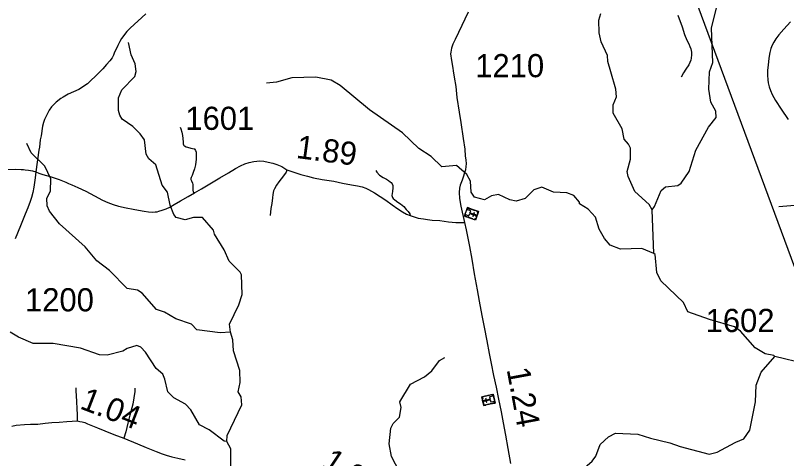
# Model space of a CAD drawing. Extents: x 2290615 to 2522933, y 819489 to 1012715.
# Drawn here: x 2353015 to 2369669, y 920524 to 930093 of the extents above; entities that cross this region are included whole.
import ezdxf

# ---------------------------------------------------------------- set-up
doc = ezdxf.new("R2010")
doc.units = 0
for name, color, linetype in [('Exist Cultural Church with Cemetery CELL', 7, 'Continuous'), ('Exist Hydrographic Creek Single Shore', 7, 'Continuous'), ('Exist Hydrographic Misc Water Feature', 7, 'Continuous'), ('Exist Road Non-System Type 51', 7, 'Continuous'), ('Exist Road Primary NC Attributed', 7, 'Continuous'), ('Exist Road Primary NC Mileage Hundredths English Label', 7, 'Continuous'), ('Exist Road Secondary Mileage Hundredths English Label', 7, 'Continuous'), ('Exist Road Secondary Structure Standard Bridge Number Label', 7, 'Continuous'), ('Exist Road Secondary Type 51 Attributed', 7, 'Continuous'), ('Exist Road Secondary Type 51 Number Label', 7, 'Continuous')]:
    doc.layers.add(name, color=color, linetype=linetype)

msp = doc.modelspace()

# ---------------------------------------------------------------- linework, layer by layer
at = {"layer": 'Exist Cultural Church with Cemetery CELL'}
for points in [[(2363016, 925862), (2362950, 925674), (2362710, 925757), (2362775, 925945)], [(2362761, 925905), (2362724, 925799), (2362810, 925769), (2362827, 925817), (2362903, 925790), (2362893, 925759), (2362903, 925755), (2362914, 925787), (2362954, 925773), (2362958, 925784), (2362918, 925797), (2362929, 925829), (2362918, 925832), (2362907, 925801), (2362830, 925828), (2362847, 925875)], [(2362764, 925914), (2362775, 925910), (2362782, 925931), (2362821, 925918), (2362824, 925928), (2362775, 925945)], [(2362841, 925922), (2362882, 925908), (2362878, 925897), (2362838, 925912)], [(2362905, 925900), (2362946, 925886), (2362942, 925875), (2362901, 925890)], [(2362991, 925792), (2362974, 925743), (2362964, 925747), (2362981, 925796)], [(2362975, 925876), (2362971, 925865), (2363002, 925855), (2362988, 925816), (2362999, 925813), (2363016, 925862)], [(2362721, 925789), (2362732, 925785), (2362724, 925764), (2362763, 925751), (2362759, 925740), (2362710, 925757)], [(2362782, 925744), (2362823, 925730), (2362819, 925719), (2362778, 925734)], [(2362844, 925723), (2362885, 925708), (2362881, 925698), (2362840, 925712)], [(2362909, 925688), (2362913, 925699), (2362944, 925688), (2362957, 925726), (2362967, 925723), (2362950, 925674)], [(2363128, 921667), (2363084, 921861), (2363332, 921918), (2363377, 921724)], [(2363126, 921871), (2363129, 921860), (2363097, 921853), (2363107, 921813), (2363096, 921811), (2363084, 921861)], [(2363367, 921766), (2363342, 921875), (2363254, 921855), (2363265, 921806), (2363186, 921787), (2363178, 921819), (2363168, 921817), (2363175, 921785), (2363134, 921775), (2363136, 921764), (2363177, 921774), (2363185, 921741), (2363196, 921744), (2363188, 921776), (2363268, 921794), (2363279, 921746)], [(2363200, 921876), (2363158, 921866), (2363155, 921877), (2363198, 921887)], [(2363264, 921891), (2363222, 921881), (2363220, 921892), (2363262, 921902)], [(2363340, 921886), (2363328, 921883), (2363324, 921905), (2363284, 921896), (2363282, 921906), (2363332, 921918)], [(2363112, 921739), (2363100, 921790), (2363112, 921792), (2363123, 921742)], [(2363171, 921677), (2363168, 921688), (2363137, 921681), (2363128, 921720), (2363117, 921718), (2363128, 921667)], [(2363243, 921693), (2363201, 921684), (2363198, 921695), (2363240, 921704)], [(2363309, 921708), (2363266, 921699), (2363264, 921710), (2363306, 921719)], [(2363369, 921756), (2363358, 921754), (2363363, 921732), (2363324, 921723), (2363326, 921712), (2363377, 921724)]]:
    msp.add_lwpolyline(points, close=True, dxfattribs=at)
at = {"layer": 'Exist Hydrographic Creek Single Shore'}
msp.add_line((2366802, 924956), (2366766, 925897), dxfattribs=at)
for points in [[(2366766, 925897), (2366698, 926012), (2366395, 926292), (2366249, 926614), (2366223, 926722), (2366295, 926990), (2366300, 927224), (2366258, 927314), (2366165, 927422), (2366120, 927646), (2365925, 927986), (2365923, 928160), (2365995, 928337), (2365985, 928504), (2365872, 928877), (2365811, 929101), (2365802, 929225), (2365665, 929525), (2365621, 929714), (2365617, 929989), (2365657, 930132)], [(2357658, 923255), (2357434, 923236), (2356933, 923304), (2356815, 923427), (2356480, 923541), (2356237, 923689), (2356061, 923744), (2355749, 924099), (2355648, 924164), (2355431, 924194), (2355043, 924582), (2354774, 924794), (2354521, 925099), (2353965, 925591), (2353753, 925865), (2353702, 925981), (2353692, 926148), (2353773, 926299), (2353778, 926565), (2353650, 926839), (2353355, 927126), (2353261, 927325)], [(2368542, 923368), (2368002, 923528), (2367534, 923696), (2367440, 923896), (2366951, 924365), (2366866, 924539), (2366828, 924931), (2366802, 924956)], [(2369413, 922730), (2369396, 922752), (2369204, 922783), (2368994, 922916), (2368673, 923277), (2368542, 923368)], [(2357578, 920895), (2357520, 920902), (2357201, 921148), (2356991, 921255), (2356804, 921578), (2356686, 921702), (2356434, 921833), (2356308, 921965), (2356238, 922238), (2356195, 922345), (2356052, 922470), (2355822, 922825), (2355721, 922932), (2355637, 922965), (2355430, 922904), (2355331, 922844), (2354999, 922755), (2354832, 922761), (2354422, 922909), (2353829, 923009), (2353396, 923011), (2353078, 923149), (2352901, 923257)], [(2357578, 920895), (2357585, 921020), (2357902, 921683), (2357892, 921856), (2357824, 921965), (2357872, 922164), (2357860, 922423), (2357722, 922854), (2357710, 923090), (2357658, 923255)], [(2370071, 922573), (2369413, 922730)], [(2358368, 918990), (2358274, 919203), (2358222, 919346), (2357910, 919658), (2357850, 919757), (2357840, 919924), (2357781, 920007), (2357780, 920066), (2357670, 920222), (2357664, 920737), (2357578, 920895)]]:
    msp.add_lwpolyline(points, dxfattribs=at)
at = {"layer": 'Exist Hydrographic Misc Water Feature'}
for points in [[(2366766, 925897), (2366815, 925965), (2366961, 926315), (2367052, 926391), (2367318, 926419), (2367392, 926471), (2367565, 926721), (2367709, 927183), (2367986, 927677), (2368150, 927887), (2368140, 928028), (2368030, 928220), (2367993, 928501), (2368005, 928876), (2368078, 929079), (2368044, 929820), (2368195, 930404), (2368325, 930721), (2368448, 930824)], [(2357658, 923255), (2357640, 923428), (2357843, 923847), (2357915, 924066), (2357894, 924489), (2357868, 924547), (2357632, 924787), (2357520, 925035), (2357317, 925368), (2357291, 925459), (2357054, 925731), (2356862, 925727), (2356680, 925677), (2356487, 925731), (2356437, 925798), (2356359, 925995), (2356298, 926278), (2356187, 926428), (2356049, 926869), (2355897, 927000), (2355838, 927100), (2355801, 927407), (2355708, 927537), (2355547, 927695), (2355321, 927850), (2355270, 927943), (2355243, 928040), (2355240, 928316), (2355313, 928483), (2355593, 928777), (2355625, 928880), (2355598, 929046), (2355512, 929243), (2355459, 929510)], [(2366802, 924956), (2366543, 925061), (2366085, 925045), (2365859, 925134), (2365740, 925277), (2365621, 925476), (2365543, 925738), (2365383, 925912), (2365198, 926026), (2365198, 926062), (2365071, 926208), (2364921, 926264), (2364637, 926279), (2364386, 926384), (2364212, 926324), (2364022, 926139), (2363831, 926079), (2363689, 926109), (2363446, 926230), (2363297, 926198), (2363148, 926113), (2362931, 926166), (2362854, 926275), (2362843, 926517), (2362767, 926655), (2362539, 926853), (2362223, 926827), (2361995, 927047), (2361727, 927220), (2361373, 927557), (2360658, 928056), (2360027, 928581), (2359834, 928695), (2359500, 928760), (2358984, 928745), (2358652, 928650), (2358436, 928628)], [(2361294, 917433), (2361317, 917624), (2361296, 917926), (2361244, 918134), (2361132, 918405), (2361169, 918856), (2361339, 919218), (2361346, 919375), (2361252, 919555), (2361250, 919732), (2361314, 919909), (2361310, 920240), (2361140, 920571), (2361087, 920845), (2361124, 921181), (2361173, 921282), (2361313, 921422), (2361344, 921624), (2361317, 921747), (2361546, 922134), (2361852, 922288), (2362009, 922422), (2362173, 922643), (2362289, 922710)], [(2368573, 920876), (2368745, 920953), (2368876, 921139), (2369001, 921748), (2369013, 922106), (2369118, 922393), (2369413, 922730)], [(2364289, 919893), (2364596, 919922), (2364821, 919984), (2365160, 920205), (2365473, 920467), (2365547, 920575), (2365644, 920825), (2365825, 920994), (2365974, 921072), (2366458, 921052), (2366733, 920965), (2367151, 920867), (2367369, 920788), (2367996, 920620), (2368170, 920663), (2368559, 920869), (2368573, 920876)]]:
    msp.add_lwpolyline(points, dxfattribs=at)
at = {"layer": 'Exist Road Non-System Type 51'}
for points in [[(2367317, 930097), (2367413, 929844), (2367466, 929682), (2367517, 929558), (2367558, 929479), (2367580, 929422), (2367603, 929370), (2367614, 929297), (2367616, 929245), (2367608, 929172), (2367599, 929126), (2367555, 929024), (2367495, 928932), (2367441, 928857), (2367391, 928763)], [(2356576, 927679), (2356587, 927643), (2356607, 927570), (2356626, 927500), (2356633, 927438), (2356634, 927360), (2356634, 927324), (2356647, 927296), (2356653, 927286), (2356665, 927274), (2356699, 927259), (2356733, 927245), (2356805, 927230), (2356873, 927215), (2356886, 927211), (2356892, 927199), (2356906, 927177), (2356918, 927143), (2356919, 927059), (2356918, 926991), (2356902, 926869), (2356883, 926779), (2356856, 926699), (2356829, 926636), (2356811, 926596), (2356801, 926572), (2356804, 926554), (2356814, 926524), (2356837, 926473), (2356843, 926441), (2356847, 926397), (2356846, 926349), (2356848, 926313), (2356850, 926299), (2356857, 926287), (2356879, 926259)], [(2358879, 926758), (2358860, 926712), (2358804, 926628), (2358707, 926499), (2358653, 926426), (2358609, 926352), (2358591, 926308), (2358575, 926226), (2358566, 926153), (2358551, 926031), (2358533, 925927), (2358518, 925772)], [(2360800, 926746), (2360823, 926712), (2360876, 926644), (2360954, 926594), (2361031, 926555), (2361073, 926527), (2361106, 926501), (2361129, 926483), (2361148, 926456), (2361162, 926424), (2361165, 926368), (2361155, 926292), (2361144, 926203), (2361157, 926161), (2361170, 926139), (2361212, 926109), (2361270, 926064), (2361333, 926023), (2361402, 925964), (2361452, 925906), (2361499, 925861), (2361535, 925807), (2361543, 925772)], [(2370432, 926069), (2370229, 926038), (2369849, 925992), (2369499, 925963)], [(2354320, 922053), (2354323, 921983), (2354329, 921884), (2354332, 921752), (2354342, 921606), (2354347, 921466), (2354351, 921336)], [(2355594, 922042), (2355596, 921975), (2355547, 921697), (2355486, 921464), (2355445, 921292), (2355398, 921100), (2355353, 920962)]]:
    msp.add_lwpolyline(points, dxfattribs=at)
at = {"layer": 'Exist Road Primary NC Attributed'}
msp.add_lwpolyline([(2352935, 921222), (2353028, 921244), (2353212, 921259), (2353343, 921265), (2353502, 921270), (2353654, 921288), (2353799, 921301), (2353961, 921314), (2354124, 921322), (2354238, 921329), (2354351, 921336), (2354375, 921332), (2354407, 921327), (2354457, 921315), (2354511, 921300), (2354572, 921275), (2354785, 921187), (2354945, 921123), (2355142, 921044), (2355353, 920962), (2355648, 920840), (2355841, 920766), (2356057, 920678), (2356181, 920627), (2356267, 920599), (2356395, 920564), (2356519, 920533), (2356684, 920494)], dxfattribs=at)
at = {"layer": 'Exist Road Secondary Structure Standard Bridge Number Label'}
msp.add_line((2370396, 923158), (2367453, 931113), dxfattribs=at)
at = {"layer": 'Exist Road Secondary Type 51 Attributed'}
for points in [[(2355832, 930131), (2355491, 929816), (2355424, 929746), (2355309, 929593), (2355268, 929532), (2355224, 929441), (2355150, 929279), (2355132, 929232), (2355101, 929176), (2355053, 929112), (2354980, 929032), (2354904, 928941), (2354815, 928857), (2354575, 928617), (2354382, 928492), (2354153, 928390), (2354046, 928329), (2353996, 928298), (2353893, 928219), (2353797, 928119), (2353742, 928045), (2353676, 927920), (2353643, 927846), (2353622, 927780), (2353601, 927700), (2353569, 927493), (2353552, 927405), (2353544, 927328), (2353534, 927249), (2353524, 927184), (2353458, 926713)], [(2362795, 930161), (2362723, 930012), (2362658, 929878), (2362582, 929722), (2362514, 929575), (2362463, 929473), (2362434, 929385), (2362417, 929302), (2362413, 929264), (2362432, 929121), (2362463, 928956), (2362468, 928897), (2362491, 928757), (2362526, 928559), (2362551, 928322), (2362601, 928003), (2362637, 927780), (2362687, 927433), (2362722, 927203), (2362731, 927057), (2362739, 926972), (2362747, 926887), (2362745, 926834), (2362732, 926761), (2362662, 926533), (2362622, 926431), (2362603, 926360), (2362597, 926268), (2362605, 926141), (2362633, 925978), (2362713, 925620)], [(2369753, 929956), (2369611, 929798), (2369501, 929675), (2369436, 929588), (2369393, 929518), (2369356, 929453), (2369331, 929381), (2369308, 929296), (2369287, 929172), (2369268, 929018), (2369257, 928908), (2369257, 928800), (2369262, 928700), (2369273, 928640), (2369291, 928551), (2369320, 928474), (2369358, 928385), (2369432, 928256), (2369553, 928070), (2369704, 927845)], [(2353458, 926713), (2353522, 926688), (2353609, 926660), (2353762, 926616), (2353956, 926552), (2354100, 926491), (2354163, 926466), (2354233, 926435), (2354363, 926376), (2354532, 926302), (2354725, 926198), (2354897, 926103), (2355010, 926055), (2355126, 926010), (2355243, 925975), (2355403, 925941), (2355560, 925909), (2355674, 925887), (2355798, 925866), (2355890, 925855), (2355976, 925848), (2356032, 925851), (2356076, 925853), (2356110, 925866), (2356186, 925889), (2356269, 925920), (2356349, 925955), (2356442, 926012), (2356579, 926088), (2356742, 926182), (2356879, 926259), (2357034, 926351), (2357246, 926477), (2357431, 926584), (2357616, 926694), (2357770, 926790), (2357876, 926845), (2357971, 926888), (2358063, 926919), (2358165, 926938), (2358290, 926952), (2358377, 926947), (2358471, 926928), (2358577, 926901), (2358663, 926872), (2358768, 926828), (2358879, 926758), (2359049, 926700), (2359176, 926660), (2359322, 926622), (2359453, 926586), (2359641, 926547), (2359893, 926513), (2360075, 926471), (2360276, 926434), (2360404, 926413), (2360503, 926389), (2360579, 926360), (2360641, 926334), (2360706, 926301), (2360772, 926260), (2360893, 926183), (2361014, 926105), (2361149, 926004), (2361276, 925914), (2361377, 925849), (2361462, 925804), (2361543, 925772), (2361626, 925742), (2361713, 925717), (2361829, 925699), (2361915, 925686), (2362015, 925673), (2362183, 925665), (2362365, 925639), (2362527, 925622), (2362713, 925620)], [(2352824, 926767), (2353024, 926771), (2353141, 926766), (2353188, 926764), (2353224, 926761), (2353294, 926750), (2353382, 926737), (2353458, 926713)], [(2353458, 926713), (2353439, 926587), (2353410, 926386), (2353388, 926273), (2353363, 926163), (2353332, 926073), (2353284, 925940), (2353225, 925802), (2353122, 925550), (2353007, 925270)], [(2362713, 925620), (2362749, 925462), (2362818, 925103), (2362869, 924828), (2362925, 924510), (2362985, 924167), (2363032, 923926), (2363087, 923616), (2363137, 923363), (2363192, 923064), (2363249, 922795), (2363292, 922575), (2363343, 922316), (2363398, 922069), (2363451, 921805), (2363507, 921532), (2363551, 921293), (2363601, 921027), (2363652, 920745), (2363709, 920416)]]:
    msp.add_lwpolyline(points, dxfattribs=at)

# ---------------------------------------------------------------- texts
at = {"layer": 'Exist Road Primary NC Mileage Hundredths English Label'}
for s, rotation, p in [('1.04', 338.938, (2354385, 921612)), ('1.38', 326.2905, (2359599, 920361))]:
    msp.add_text(s, height=500, rotation=rotation, dxfattribs=at).set_placement(p)
at = {"layer": 'Exist Road Secondary Mileage Hundredths English Label'}
for s, rotation, p in [('1.89', 352.4801, (2359063, 927017)), ('1.24', 280.4903, (2363622, 922451))]:
    msp.add_text(s, height=500, rotation=rotation, dxfattribs=at).set_placement(p)
at = {"layer": 'Exist Road Secondary Type 51 Number Label'}
for s, p in [('1210', (2362946, 928759)), ('1601', (2356685, 927622)), ('1200', (2353222, 923703)), ('1602', (2367921, 923257))]:
    msp.add_text(s, height=500, rotation=360, dxfattribs=at).set_placement(p)

doc.saveas('drawing.dxf')
